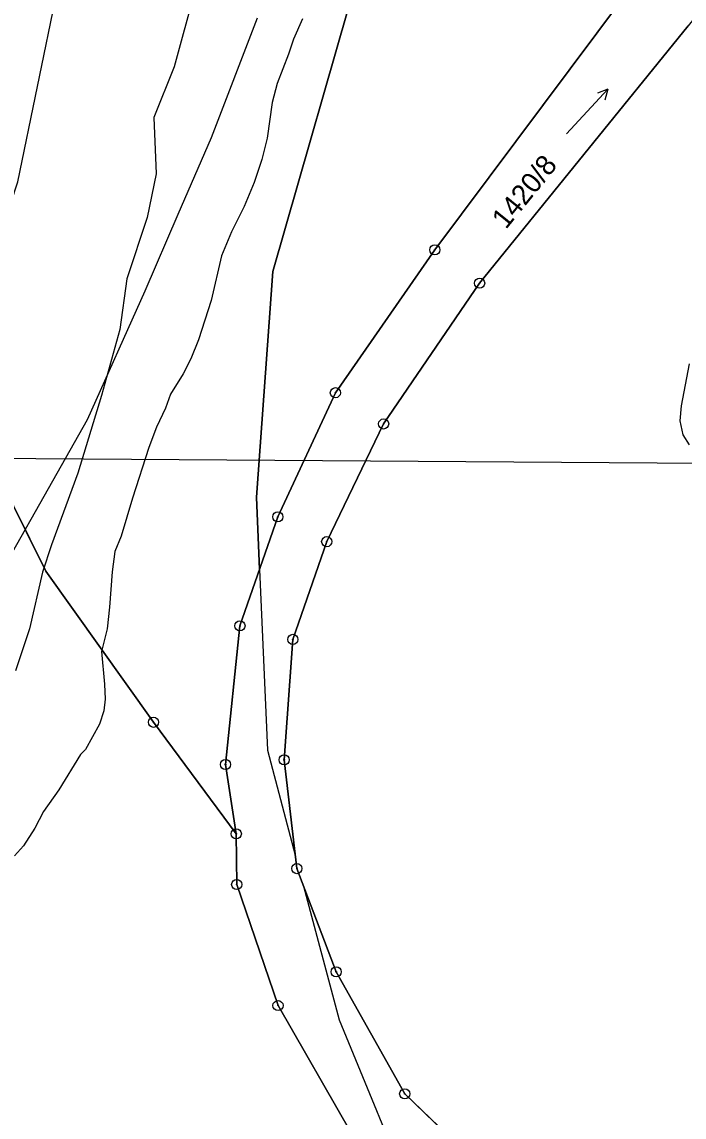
# Model space of a CAD drawing. Extents: x -706130 to -698555, y -971544 to -967260.
# Drawn here: x -705132.3 to -705067, y -969757.5 to -969649.6 of the extents above; entities that cross this region are included whole.
import ezdxf

# ---------------------------------------------------------------- set-up
doc = ezdxf.new("R2010")
doc.units = 0
for name, color, linetype in [('BPEJ hranice S', 7, 'Continuous'), ('BPEJ I-II trida ochrany S', 7, 'Continuous'), ('Hluková izofona', 7, 'Continuous'), ('KN_Hranice_parcel', 7, 'Continuous'), ('KN_Parcelni cisla', 7, 'Continuous'), ('KN_Polygon parcely', 7, 'Continuous'), ('KN_POZEMKY_11_VODNI_PLOCHA', 7, 'Continuous'), ('KN_POZEMKY_2_ORNA PUDA', 7, 'Continuous'), ('KN_POZEMKY_7_TTP', 7, 'Continuous'), ('KN_VYUZITI_07_vodni plocha_tok prirozeny', 7, 'Continuous'), ('KN_Značky bodu BP', 7, 'Continuous'), ('KN_Značky kultur', 7, 'Continuous'), ('Koridor pro revitalizaci a rozvolneni toku N', 7, 'Continuous'), ('Koridor pro revitalizaci a rozvolneni toku N ŠRAFY', 7, 'Continuous'), ('Plochy vodní a vodnich toku S', 7, 'Continuous'), ('Plochy zemědělské všeobecné CELEK S', 7, 'Continuous'), ('Regulační bloky v krajině S', 7, 'Continuous'), ('Regulační bloky v krajině S  TIS', 7, 'Continuous'), ('VPO pro zvysovani retencnich schopnosti uzemi_obrys N', 7, 'Continuous'), ('VPO pro zvysovani retencnich schopnosti uzemi_plocha N', 7, 'Continuous'), ('VÝŠKOPIS_vrstevnice zesílená', 7, 'Continuous'), ('Záplavové území stanovene S', 7, 'Continuous'), ('Záplavového území_aktivní zóna S', 7, 'Continuous')]:
    doc.layers.add(name, color=color, linetype=linetype)

msp = doc.modelspace()

# ---------------------------------------------------------------- linework, layer by layer
at = {"layer": 'BPEJ hranice S'}
msp.add_lwpolyline([(-705090.87, -969564.07), (-705088.16, -969583.59), (-705088.49, -969588.66), (-705089.25, -969600.34), (-705089.79, -969608.53), (-705098.86, -969643.78), (-705107.54, -969674.14), (-705109.16, -969696.38), (-705108.85, -969703.51), (-705108.08, -969721.32), (-705105.34, -969731.67), (-705105.18, -969733), (-705104.53, -969734.72), (-705101.03, -969747.89), (-705093.38, -969766.49)], dxfattribs=at)
msp.add_lwpolyline([(-705090.87, -969564.07), (-705088.16, -969583.59), (-705088.49, -969588.66), (-705089.25, -969600.34), (-705089.79, -969608.53), (-705098.86, -969643.78), (-705107.54, -969674.14), (-705109.16, -969696.38), (-705108.85, -969703.51), (-705108.08, -969721.32), (-705105.34, -969731.67), (-705105.18, -969733), (-705104.53, -969734.72), (-705101.03, -969747.89), (-705093.38, -969766.49)], dxfattribs=at)
at = {"layer": 'BPEJ I-II trida ochrany S'}
for p, q in [((-705109.16, -969696.38), (-705107.54, -969674.14)), ((-705108.85, -969703.51), (-705109.16, -969696.38)), ((-705110.79, -969709.08), (-705108.85, -969703.51)), ((-705108.85, -969703.51), (-705108.85, -969703.51)), ((-705112.21, -969722.74), (-705110.79, -969709.08)), ((-705111.15, -969729.57), (-705112.21, -969722.74)), ((-705111.11, -969734.56), (-705111.15, -969729.57)), ((-705107.04, -969746.5), (-705111.11, -969734.56)), ((-705099.83, -969759.04), (-705107.04, -969746.5))]:
    msp.add_line(p, q, dxfattribs=at)
msp.add_lwpolyline([(-705107.54, -969674.14), (-705098.86, -969643.78), (-705089.79, -969608.53), (-705089.25, -969600.34), (-705089.25, -969600.34)], dxfattribs=at)
at = {"layer": 'Hluková izofona'}
msp.add_lwpolyline([(-705318.86, -969692.29), (-705159.16, -969692.4), (-705050.87, -969693.14), (-704976.92, -969693.51), (-704902.17, -969694.65)], dxfattribs=at)
at = {"layer": 'KN_Hranice_parcel'}
msp.add_line((-705111.15, -969729.57), (-705119.3, -969718.58), dxfattribs=at)
for points in [[(-705234.98, -969591.6), (-705198.32, -969596.67), (-705145.69, -969599.87), (-705113.07, -969597.41), (-705105.26, -969593.37), (-705099.63, -969593.74), (-705091.92, -969598.15), (-705085.17, -969603.68), (-705077.43, -969612.07), (-705072.22, -969631.18), (-705071.21, -969639.32), (-705072.9, -969646.98), (-705091.6, -969672.02), (-705101.39, -969686.1), (-705107.06, -969698.34), (-705110.79, -969709.08), (-705112.21, -969722.74), (-705111.15, -969729.57)], [(-705119.3, -969718.58), (-705129.89, -969703.7), (-705139.66, -969684.06), (-705182.53, -969644.15), (-705236.53, -969605.31)], [(-705066.64, -969649.93), (-705087.18, -969675.31), (-705096.64, -969689.18), (-705102.24, -969700.78), (-705105.58, -969710.41), (-705106.43, -969722.28), (-705105.18, -969733), (-705101.31, -969743.17), (-705094.56, -969755.2), (-705083.69, -969765.65), (-705064.39, -969785.85), (-705044.61, -969801.96), (-705031.11, -969809.5), (-705018.19, -969813.77), (-705006.35, -969814.1), (-704995.42, -969812.87), (-704982.07, -969809.01), (-704970.13, -969801.64), (-704959.61, -969793.3), (-704956.15, -969790.05)], [(-705111.15, -969729.57), (-705111.11, -969734.56), (-705107.04, -969746.5), (-705099.83, -969759.04), (-705088.87, -969771.69), (-705067.71, -969790.03), (-705039.84, -969811.41), (-705026.05, -969817.54), (-705014.69, -969819.73), (-704997.38, -969819.69), (-704983.08, -969815.38), (-704969.44, -969808.19), (-704955.73, -969797.08)]]:
    msp.add_lwpolyline(points, dxfattribs=at)
at = {"layer": 'KN_Polygon parcely'}
for points in [[(-704957.23, -969591.41), (-704966.03, -969590.96), (-705040.12, -969590.8), (-705040.31, -969598.55), (-705042.57, -969610.16), (-705046.59, -969619.72), (-705050.89, -969627.65), (-705060.52, -969642.37), (-705066.64, -969649.93), (-705087.18, -969675.31), (-705096.64, -969689.18), (-705102.24, -969700.78), (-705105.58, -969710.41), (-705106.43, -969722.28), (-705105.18, -969733), (-705101.31, -969743.17), (-705094.56, -969755.2), (-705083.69, -969765.65)], [(-705099.63, -969593.74), (-705091.92, -969598.15), (-705085.17, -969603.68), (-705077.43, -969612.07), (-705072.22, -969631.18), (-705071.21, -969639.32), (-705072.9, -969646.98), (-705091.6, -969672.02), (-705101.39, -969686.1), (-705107.06, -969698.34)], [(-704955.73, -969797.08), (-704969.44, -969808.19), (-704983.08, -969815.38), (-704997.38, -969819.69), (-705014.69, -969819.73), (-705026.05, -969817.54), (-705039.84, -969811.41), (-705067.71, -969790.03), (-705088.87, -969771.69), (-705099.83, -969759.04), (-705107.04, -969746.5), (-705111.11, -969734.56), (-705111.15, -969729.57), (-705119.3, -969718.58), (-705129.89, -969703.7), (-705139.66, -969684.06), (-705182.53, -969644.15), (-705236.53, -969605.31), (-705251.79, -969638.75), (-705269.21, -969664.29)], [(-705083.69, -969765.65), (-705094.56, -969755.2), (-705101.31, -969743.17), (-705105.18, -969733), (-705106.43, -969722.28), (-705105.58, -969710.41), (-705102.24, -969700.78), (-705096.64, -969689.18), (-705087.18, -969675.31), (-705066.64, -969649.93)], [(-705107.06, -969698.34), (-705110.79, -969709.08), (-705112.21, -969722.74), (-705111.15, -969729.57), (-705111.11, -969734.56), (-705107.04, -969746.5), (-705099.83, -969759.04), (-705088.87, -969771.69), (-705067.71, -969790.03), (-705039.84, -969811.41), (-705026.05, -969817.54), (-705014.69, -969819.73), (-704997.38, -969819.69), (-704983.08, -969815.38), (-704969.44, -969808.19), (-704955.73, -969797.08)]]:
    msp.add_lwpolyline(points, dxfattribs=at)
msp.add_lwpolyline([(-705236.53, -969605.31), (-705182.53, -969644.15), (-705139.66, -969684.06), (-705129.89, -969703.7), (-705119.3, -969718.58), (-705111.15, -969729.57), (-705112.21, -969722.74), (-705110.79, -969709.08), (-705107.06, -969698.34), (-705101.39, -969686.1), (-705091.6, -969672.02), (-705072.9, -969646.98), (-705071.21, -969639.32), (-705072.22, -969631.18), (-705077.43, -969612.07), (-705085.17, -969603.68), (-705091.92, -969598.15), (-705099.63, -969593.74), (-705105.26, -969593.37), (-705113.07, -969597.41), (-705145.69, -969599.87), (-705198.32, -969596.67), (-705234.98, -969591.6)], close=True, dxfattribs=at)
at = {"layer": 'KN_POZEMKY_11_VODNI_PLOCHA'}
for p, q in [((-705091.6, -969672.02), (-705072.9, -969646.98)), ((-705066.64, -969649.93), (-705087.18, -969675.31)), ((-705101.39, -969686.1), (-705091.6, -969672.02)), ((-705087.18, -969675.31), (-705096.64, -969689.18)), ((-705107.06, -969698.34), (-705101.39, -969686.1)), ((-705096.64, -969689.18), (-705102.24, -969700.78)), ((-705110.79, -969709.08), (-705107.06, -969698.34)), ((-705102.24, -969700.78), (-705105.58, -969710.41)), ((-705112.21, -969722.74), (-705110.79, -969709.08)), ((-705105.58, -969710.41), (-705106.43, -969722.28)), ((-705106.43, -969722.28), (-705105.18, -969733)), ((-705111.15, -969729.57), (-705112.21, -969722.74)), ((-705111.11, -969734.56), (-705111.15, -969729.57)), ((-705105.18, -969733), (-705101.31, -969743.17)), ((-705107.04, -969746.5), (-705111.11, -969734.56)), ((-705101.31, -969743.17), (-705094.56, -969755.2)), ((-705099.83, -969759.04), (-705107.04, -969746.5)), ((-705094.56, -969755.2), (-705083.69, -969765.65))]:
    msp.add_line(p, q, dxfattribs=at)
at = {"layer": 'KN_POZEMKY_2_ORNA PUDA'}
for p, q in [((-705072.9, -969646.98), (-705091.6, -969672.02)), ((-705091.6, -969672.02), (-705101.39, -969686.1)), ((-705129.89, -969703.7), (-705139.66, -969684.06)), ((-705139.66, -969684.06), (-705129.89, -969703.7)), ((-705101.39, -969686.1), (-705107.06, -969698.34)), ((-705107.06, -969698.34), (-705110.79, -969709.08)), ((-705119.3, -969718.58), (-705129.89, -969703.7)), ((-705129.89, -969703.7), (-705119.3, -969718.58)), ((-705110.79, -969709.08), (-705112.21, -969722.74)), ((-705111.15, -969729.57), (-705119.3, -969718.58)), ((-705119.3, -969718.58), (-705111.15, -969729.57)), ((-705112.21, -969722.74), (-705111.15, -969729.57)), ((-705111.15, -969729.57), (-705111.11, -969734.56)), ((-705111.11, -969734.56), (-705107.04, -969746.5)), ((-705107.04, -969746.5), (-705099.83, -969759.04))]:
    msp.add_line(p, q, dxfattribs=at)
at = {"layer": 'KN_POZEMKY_7_TTP'}
for p, q in [((-705087.18, -969675.31), (-705066.64, -969649.93)), ((-705096.64, -969689.18), (-705087.18, -969675.31)), ((-705102.24, -969700.78), (-705096.64, -969689.18)), ((-705105.58, -969710.41), (-705102.24, -969700.78)), ((-705106.43, -969722.28), (-705105.58, -969710.41)), ((-705105.18, -969733), (-705106.43, -969722.28)), ((-705101.31, -969743.17), (-705105.18, -969733)), ((-705094.56, -969755.2), (-705101.31, -969743.17)), ((-705083.69, -969765.65), (-705094.56, -969755.2))]:
    msp.add_line(p, q, dxfattribs=at)
at = {"layer": 'KN_VYUZITI_07_vodni plocha_tok prirozeny'}
for p, q in [((-705091.6, -969672.02), (-705072.9, -969646.98)), ((-705066.64, -969649.93), (-705087.18, -969675.31)), ((-705101.39, -969686.1), (-705091.6, -969672.02)), ((-705087.18, -969675.31), (-705096.64, -969689.18)), ((-705107.06, -969698.34), (-705101.39, -969686.1)), ((-705096.64, -969689.18), (-705102.24, -969700.78)), ((-705110.79, -969709.08), (-705107.06, -969698.34)), ((-705102.24, -969700.78), (-705105.58, -969710.41)), ((-705112.21, -969722.74), (-705110.79, -969709.08)), ((-705105.58, -969710.41), (-705106.43, -969722.28)), ((-705106.43, -969722.28), (-705105.18, -969733)), ((-705111.15, -969729.57), (-705112.21, -969722.74)), ((-705111.11, -969734.56), (-705111.15, -969729.57)), ((-705105.18, -969733), (-705101.31, -969743.17)), ((-705107.04, -969746.5), (-705111.11, -969734.56)), ((-705101.31, -969743.17), (-705094.56, -969755.2)), ((-705099.83, -969759.04), (-705107.04, -969746.5)), ((-705094.56, -969755.2), (-705083.69, -969765.65))]:
    msp.add_line(p, q, dxfattribs=at)
at = {"layer": 'KN_Značky bodu BP'}
for centre, radius in [((-705091.6, -969672.02), 0.5), ((-705091.6, -969672.02), 0.0303), ((-705087.18, -969675.31), 0.5), ((-705087.18, -969675.31), 0.0303), ((-705101.39, -969686.1), 0.5), ((-705101.39, -969686.1), 0.0303), ((-705096.64, -969689.18), 0.5), ((-705096.64, -969689.18), 0.0303), ((-705107.06, -969698.34), 0.5), ((-705107.06, -969698.34), 0.0303), ((-705102.24, -969700.78), 0.5), ((-705102.24, -969700.78), 0.0303), ((-705110.79, -969709.08), 0.5), ((-705110.79, -969709.08), 0.0303), ((-705105.58, -969710.41), 0.5), ((-705105.58, -969710.41), 0.0303), ((-705119.3, -969718.58), 0.5), ((-705119.3, -969718.58), 0.0303), ((-705112.21, -969722.74), 0.5), ((-705106.43, -969722.28), 0.5), ((-705106.43, -969722.28), 0.0303), ((-705112.21, -969722.74), 0.0303), ((-705111.15, -969729.57), 0.5), ((-705111.15, -969729.57), 0.0303), ((-705105.18, -969733), 0.5), ((-705105.18, -969733), 0.0303), ((-705111.11, -969734.56), 0.5), ((-705111.11, -969734.56), 0.0303), ((-705101.31, -969743.17), 0.5), ((-705101.31, -969743.17), 0.0303), ((-705107.04, -969746.5), 0.5), ((-705107.04, -969746.5), 0.0303), ((-705094.56, -969755.2), 0.5), ((-705094.56, -969755.2), 0.0303)]:
    msp.add_circle(centre, radius, dxfattribs=at)
at = {"layer": 'KN_Značky kultur'}
for p, q in [((-705078.64, -969660.59), (-705074.55, -969656.2)), ((-705074.55, -969656.2), (-705075.58, -969656.57)), ((-705074.55, -969656.2), (-705074.85, -969657.26))]:
    msp.add_line(p, q, dxfattribs=at)
at = {"layer": 'Koridor pro revitalizaci a rozvolneni toku N'}
for points in [[(-705109.08, -969649.19), (-705113.63, -969660.97), (-705116.89, -969668.53)], [(-705116.89, -969668.53), (-705120.16, -969676.09), (-705125.84, -969688.79), (-705137.53, -969709.39), (-705148.78, -969732.28), (-705152.44, -969751.17), (-705148.81, -969773.51), (-705139.03, -969794.43), (-705125.62, -969815.76), (-705109.78, -969829.77), (-705098.58, -969830.34), (-705079.43, -969823.39), (-705073.44, -969821.25), (-705067.45, -969819.97)]]:
    msp.add_lwpolyline(points, dxfattribs=at)
at = {"layer": 'Koridor pro revitalizaci a rozvolneni toku N ŠRAFY'}
for points in [[(-705109.08, -969649.19), (-705113.63, -969660.97), (-705116.89, -969668.53)], [(-705116.89, -969668.53), (-705120.16, -969676.09), (-705125.84, -969688.79), (-705137.53, -969709.39), (-705148.78, -969732.28), (-705152.44, -969751.17), (-705148.81, -969773.51), (-705139.03, -969794.43), (-705125.62, -969815.76), (-705109.78, -969829.77), (-705098.58, -969830.34), (-705079.43, -969823.39), (-705073.44, -969821.25), (-705067.45, -969819.97)]]:
    msp.add_lwpolyline(points, dxfattribs=at)
at = {"layer": 'Plochy vodní a vodnich toku S'}
for p, q in [((-705072.9, -969646.98), (-705091.6, -969672.02)), ((-705087.18, -969675.31), (-705066.64, -969649.93)), ((-705091.6, -969672.02), (-705101.39, -969686.1)), ((-705096.64, -969689.18), (-705087.18, -969675.31)), ((-705101.39, -969686.1), (-705107.06, -969698.34)), ((-705102.24, -969700.78), (-705096.64, -969689.18)), ((-705107.06, -969698.34), (-705110.79, -969709.08)), ((-705105.58, -969710.41), (-705102.24, -969700.78)), ((-705110.79, -969709.08), (-705112.21, -969722.74)), ((-705106.43, -969722.28), (-705105.58, -969710.41)), ((-705105.18, -969733), (-705106.43, -969722.28)), ((-705112.21, -969722.74), (-705111.15, -969729.57)), ((-705111.15, -969729.57), (-705111.11, -969734.56)), ((-705101.31, -969743.17), (-705105.18, -969733)), ((-705111.11, -969734.56), (-705107.04, -969746.5)), ((-705094.56, -969755.2), (-705101.31, -969743.17)), ((-705107.04, -969746.5), (-705099.83, -969759.04)), ((-705083.69, -969765.65), (-705094.56, -969755.2))]:
    msp.add_line(p, q, dxfattribs=at)
at = {"layer": 'Plochy zemědělské všeobecné CELEK S'}
for p, q in [((-705091.6, -969672.02), (-705072.9, -969646.98)), ((-705066.64, -969649.93), (-705087.18, -969675.31)), ((-705101.39, -969686.1), (-705091.6, -969672.02)), ((-705087.18, -969675.31), (-705096.64, -969689.18)), ((-705107.06, -969698.34), (-705101.39, -969686.1)), ((-705096.64, -969689.18), (-705102.24, -969700.78)), ((-705110.79, -969709.08), (-705107.06, -969698.34)), ((-705102.24, -969700.78), (-705105.58, -969710.41)), ((-705112.21, -969722.74), (-705110.79, -969709.08)), ((-705105.58, -969710.41), (-705106.43, -969722.28)), ((-705106.43, -969722.28), (-705105.18, -969733)), ((-705111.15, -969729.57), (-705112.21, -969722.74)), ((-705111.11, -969734.56), (-705111.15, -969729.57)), ((-705105.18, -969733), (-705101.31, -969743.17)), ((-705107.04, -969746.5), (-705111.11, -969734.56)), ((-705101.31, -969743.17), (-705094.56, -969755.2)), ((-705099.83, -969759.04), (-705107.04, -969746.5)), ((-705094.56, -969755.2), (-705083.69, -969765.65))]:
    msp.add_line(p, q, dxfattribs=at)
at = {"layer": 'Regulační bloky v krajině S'}
for p, q in [((-705072.9, -969646.98), (-705091.6, -969672.02)), ((-705091.6, -969672.02), (-705072.9, -969646.98)), ((-705087.18, -969675.31), (-705066.64, -969649.93)), ((-705066.64, -969649.93), (-705087.18, -969675.31)), ((-705091.6, -969672.02), (-705101.39, -969686.1)), ((-705101.39, -969686.1), (-705091.6, -969672.02)), ((-705096.64, -969689.18), (-705087.18, -969675.31)), ((-705087.18, -969675.31), (-705096.64, -969689.18)), ((-705101.39, -969686.1), (-705107.06, -969698.34)), ((-705107.06, -969698.34), (-705101.39, -969686.1)), ((-705102.24, -969700.78), (-705096.64, -969689.18)), ((-705096.64, -969689.18), (-705102.24, -969700.78)), ((-705107.06, -969698.34), (-705110.79, -969709.08)), ((-705110.79, -969709.08), (-705107.06, -969698.34)), ((-705105.58, -969710.41), (-705102.24, -969700.78)), ((-705102.24, -969700.78), (-705105.58, -969710.41)), ((-705110.79, -969709.08), (-705112.21, -969722.74)), ((-705112.21, -969722.74), (-705110.79, -969709.08)), ((-705106.43, -969722.28), (-705105.58, -969710.41)), ((-705105.58, -969710.41), (-705106.43, -969722.28)), ((-705105.18, -969733), (-705106.43, -969722.28)), ((-705106.43, -969722.28), (-705105.18, -969733)), ((-705112.21, -969722.74), (-705111.15, -969729.57)), ((-705111.15, -969729.57), (-705112.21, -969722.74)), ((-705111.15, -969729.57), (-705111.11, -969734.56)), ((-705111.11, -969734.56), (-705111.15, -969729.57)), ((-705101.31, -969743.17), (-705105.18, -969733)), ((-705105.18, -969733), (-705101.31, -969743.17)), ((-705111.11, -969734.56), (-705107.04, -969746.5)), ((-705107.04, -969746.5), (-705111.11, -969734.56)), ((-705094.56, -969755.2), (-705101.31, -969743.17)), ((-705101.31, -969743.17), (-705094.56, -969755.2)), ((-705107.04, -969746.5), (-705099.83, -969759.04)), ((-705099.83, -969759.04), (-705107.04, -969746.5)), ((-705083.69, -969765.65), (-705094.56, -969755.2)), ((-705094.56, -969755.2), (-705083.69, -969765.65))]:
    msp.add_line(p, q, dxfattribs=at)
at = {"layer": 'Regulační bloky v krajině S  TIS'}
for p, q in [((-705072.9, -969646.98), (-705091.6, -969672.02)), ((-705087.18, -969675.31), (-705066.64, -969649.93)), ((-705091.6, -969672.02), (-705101.39, -969686.1)), ((-705096.64, -969689.18), (-705087.18, -969675.31)), ((-705101.39, -969686.1), (-705107.06, -969698.34)), ((-705102.24, -969700.78), (-705096.64, -969689.18)), ((-705107.06, -969698.34), (-705110.79, -969709.08)), ((-705105.58, -969710.41), (-705102.24, -969700.78)), ((-705110.79, -969709.08), (-705112.21, -969722.74)), ((-705106.43, -969722.28), (-705105.58, -969710.41)), ((-705105.18, -969733), (-705106.43, -969722.28)), ((-705112.21, -969722.74), (-705111.15, -969729.57)), ((-705111.15, -969729.57), (-705111.11, -969734.56)), ((-705101.31, -969743.17), (-705105.18, -969733)), ((-705111.11, -969734.56), (-705107.04, -969746.5)), ((-705094.56, -969755.2), (-705101.31, -969743.17)), ((-705107.04, -969746.5), (-705099.83, -969759.04)), ((-705083.69, -969765.65), (-705094.56, -969755.2))]:
    msp.add_line(p, q, dxfattribs=at)
at = {"layer": 'VPO pro zvysovani retencnich schopnosti uzemi_obrys N'}
for points in [[(-705109.08, -969649.19), (-705113.63, -969660.97), (-705116.89, -969668.53)], [(-705116.89, -969668.53), (-705120.16, -969676.09), (-705125.84, -969688.79), (-705137.53, -969709.39), (-705148.78, -969732.28), (-705152.44, -969751.17), (-705148.81, -969773.51), (-705139.03, -969794.43), (-705125.62, -969815.76), (-705109.78, -969829.77), (-705098.58, -969830.34), (-705079.43, -969823.39), (-705073.44, -969821.25), (-705067.45, -969819.97)]]:
    msp.add_lwpolyline(points, dxfattribs=at)
at = {"layer": 'VPO pro zvysovani retencnich schopnosti uzemi_plocha N'}
for points in [[(-705109.08, -969649.19), (-705113.63, -969660.97), (-705116.89, -969668.53)], [(-705116.89, -969668.53), (-705120.16, -969676.09), (-705125.84, -969688.79), (-705137.53, -969709.39), (-705148.78, -969732.28), (-705152.44, -969751.17), (-705148.81, -969773.51), (-705139.03, -969794.43), (-705125.62, -969815.76), (-705109.78, -969829.77), (-705098.58, -969830.34), (-705079.43, -969823.39), (-705073.44, -969821.25), (-705067.45, -969819.97)]]:
    msp.add_lwpolyline(points, dxfattribs=at)
at = {"layer": 'VÝŠKOPIS_vrstevnice zesílená'}
msp.add_lwpolyline([(-705163.32, -969758.33), (-705162.9, -969746.06), (-705158.62, -969728.09), (-705140.93, -969690.42), (-705132.65, -969665.31), (-705128.8, -969646.48), (-705128.37, -969640.2), (-705129.23, -969627.65), (-705130.51, -969621.66), (-705136.5, -969608.39)], dxfattribs=at)
at = {"layer": 'Záplavové území stanovene S'}
msp.add_lwpolyline([(-705115.24, -969646.51), (-705117.28, -969653.98), (-705119.27, -969658.98), (-705119.03, -969664.53), (-705119.91, -969668.84), (-705121.93, -969674.88), (-705122.62, -969679.88), (-705124.43, -969686.38), (-705126.77, -969694.02), (-705129.34, -969701.09), (-705130.22, -969703.78), (-705131.51, -969709.38), (-705132.91, -969713.5)], dxfattribs=at)
at = {"layer": 'Záplavového území_aktivní zóna S'}
for points in [[(-705104.62, -969649.25), (-705105.5, -969651.25), (-705106, -969652.75), (-705107.12, -969655.62), (-705107.62, -969657.5), (-705108.12, -969661), (-705108.62, -969663.12), (-705109.38, -969665.38), (-705110.38, -969667.75), (-705111.62, -969670.25), (-705112.62, -969672.62), (-705113.62, -969677), (-705114.88, -969680.88), (-705115.62, -969682.75), (-705116.38, -969684.25), (-705117.62, -969686.25), (-705118.12, -969687.62), (-705119, -969689.5), (-705119.75, -969691.5), (-705121.38, -969696.5), (-705122.5, -969700.25), (-705123.12, -969701.75), (-705123.38, -969703.75), (-705123.62, -969707.25), (-705123.88, -969709.38), (-705124.44, -969711.62), (-705124.12, -969714.81), (-705124.06, -969716.31), (-705124.19, -969717.44), (-705124.62, -969718.75), (-705126, -969721.25), (-705126.5, -969721.75), (-705128.62, -969725.25), (-705130.12, -969727.38), (-705131, -969729), (-705132.12, -969730.75), (-705133, -969731.75)], [(-705066.5, -969691.25), (-705067.12, -969690.25), (-705067.44, -969688.88), (-705067.31, -969687.38), (-705066.5, -969683.25)]]:
    msp.add_lwpolyline(points, dxfattribs=at)

# ---------------------------------------------------------------- texts
at = {"layer": 'KN_Parcelni cisla'}
msp.add_text('1420/8', height=2, rotation=51, dxfattribs=at).set_placement((-705084.59, -969670.07))

doc.saveas('drawing.dxf')
